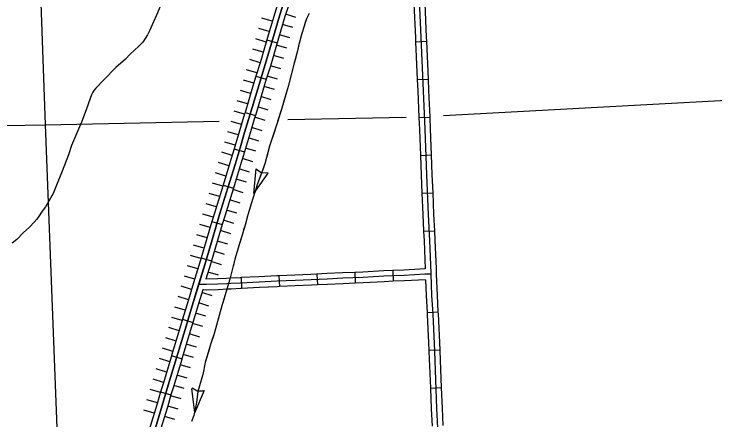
# Model space of a CAD drawing. Extents: x 1720274 to 1751788, y 372074 to 391887.
# Drawn here: x 1734936 to 1736478, y 378884 to 379777 of the extents above; entities that cross this region are included whole.
import ezdxf

# ---------------------------------------------------------------- set-up
doc = ezdxf.new("R2010")
doc.units = 0
for name, color, linetype in [('Level 29', 7, 'Continuous'), ('Level 32', 7, 'Continuous'), ('Level 35', 7, 'Continuous'), ('Level 43', 7, 'Continuous'), ('Level 5', 7, 'Continuous')]:
    doc.layers.add(name, color=color, linetype=linetype)

msp = doc.modelspace()

# ---------------------------------------------------------------- linework, layer by layer
at = {"layer": 'Level 29'}
for p, q in [((1735556.1, 379770), (1735533.5, 379777.1)), ((1735556.1, 379770), (1735533.5, 379777.1)), ((1735504, 379761.4), (1735481.3, 379768.2)), ((1735497.2, 379738.7), (1735474.5, 379745.5)), ((1735549.4, 379747.9), (1735526.7, 379754.6)), ((1735542.7, 379725.2), (1735520, 379731.9)), ((1735490.5, 379715.9), (1735467.8, 379722.6)), ((1735490.5, 379715.9), (1735467.8, 379722.6)), ((1735483.8, 379693.2), (1735461.1, 379699.9)), ((1735536, 379702.6), (1735513.3, 379709.2)), ((1735536, 379702.6), (1735513.3, 379709.2)), ((1735529.3, 379679.8), (1735506.6, 379686.5)), ((1735477.2, 379670.4), (1735454.4, 379677.1)), ((1735470.2, 379647.9), (1735447.6, 379654.9)), ((1735470.2, 379647.9), (1735447.6, 379654.9)), ((1735522.6, 379657.1), (1735499.9, 379663.8)), ((1735515.5, 379634), (1735492.9, 379641)), ((1735515.5, 379634), (1735492.9, 379641)), ((1735463.3, 379625.3), (1735440.6, 379632.3)), ((1735456.4, 379602.5), (1735433.7, 379609.2)), ((1735508.5, 379611.3), (1735485.9, 379618.3)), ((1735501.8, 379589), (1735479.1, 379595.7)), ((1735449.6, 379579.8), (1735426.9, 379586.5)), ((1735449.6, 379579.8), (1735426.9, 379586.5)), ((1735442.9, 379557.1), (1735420.2, 379564)), ((1735495.1, 379566.3), (1735472.3, 379573)), ((1735495.1, 379566.3), (1735472.3, 379573)), ((1735488.3, 379543.4), (1735465.6, 379550.2)), ((1735436, 379534.4), (1735413.3, 379541.3)), ((1735429.2, 379511.7), (1735406.5, 379518.4)), ((1735429.2, 379511.7), (1735406.5, 379518.4)), ((1735481.4, 379520.7), (1735458.7, 379527.6)), ((1735474.6, 379498.1), (1735451.9, 379504.9)), ((1735474.6, 379498.1), (1735451.9, 379504.9)), ((1735422.4, 379489), (1735399.7, 379495.7)), ((1735415.6, 379466.3), (1735392.9, 379473.2)), ((1735467.9, 379475.4), (1735445.1, 379482.2)), ((1735460.9, 379452.6), (1735438.3, 379459.5)), ((1735408.7, 379443.6), (1735386, 379450.5)), ((1735408.7, 379443.6), (1735386, 379450.5)), ((1735454.1, 379429.9), (1735431.4, 379436.8)), ((1735454.1, 379429.9), (1735431.4, 379436.8)), ((1735401.8, 379421), (1735379.2, 379427.8)), ((1735447.2, 379407.2), (1735424.5, 379414.1)), ((1735395, 379398.4), (1735372.4, 379405.5)), ((1735440.2, 379384.2), (1735417.6, 379391.3)), ((1735387.9, 379375.8), (1735365.3, 379382.8)), ((1735387.9, 379375.8), (1735365.3, 379382.8)), ((1735380.9, 379353.1), (1735358.2, 379360.2)), ((1735433.2, 379361.6), (1735410.5, 379368.7)), ((1735433.2, 379361.6), (1735410.5, 379368.7)), ((1735426.1, 379339), (1735403.5, 379346.1)), ((1735373.9, 379330.3), (1735351.1, 379337)), ((1735367.1, 379307.6), (1735344.4, 379314.3)), ((1735367.1, 379307.6), (1735344.4, 379314.3)), ((1735419.3, 379316.8), (1735396.6, 379323.6)), ((1735412.6, 379294.1), (1735389.9, 379300.9)), ((1735412.6, 379294.1), (1735389.9, 379300.9)), ((1735360.4, 379284.9), (1735337.7, 379291.6)), ((1735353.7, 379262.1), (1735331, 379268.8)), ((1735405.9, 379271.4), (1735383.1, 379278.1)), ((1735399.2, 379248.7), (1735376.4, 379255.4)), ((1735347, 379239.4), (1735324.3, 379246.1)), ((1735347, 379239.4), (1735324.3, 379246.1)), ((1735340.2, 379216.8), (1735317.5, 379223.7)), ((1735392.5, 379226), (1735369.8, 379232.7)), ((1735392.5, 379226), (1735369.8, 379232.7)), ((1735385.6, 379203), (1735362.9, 379209.9)), ((1735333.3, 379194.1), (1735310.7, 379201)), ((1735326.4, 379171.5), (1735303.8, 379178.5)), ((1735326.4, 379171.5), (1735303.8, 379178.5)), ((1735371.7, 379157.5), (1735349.1, 379164.5)), ((1735371.7, 379157.5), (1735349.1, 379164.5)), ((1735319.4, 379148.8), (1735296.8, 379155.8)), ((1735312.6, 379126), (1735289.9, 379132.8)), ((1735364.7, 379134.9), (1735342.1, 379141.8)), ((1735358, 379112.5), (1735335.3, 379119.2)), ((1735305.8, 379103.3), (1735283.1, 379110.1)), ((1735305.8, 379103.3), (1735283.1, 379110.1)), ((1735299.1, 379080.7), (1735276.4, 379087.5)), ((1735351.3, 379089.8), (1735328.5, 379096.5)), ((1735351.3, 379089.8), (1735328.5, 379096.5)), ((1735344.4, 379066.9), (1735321.7, 379073.8)), ((1735292.2, 379058), (1735269.5, 379064.8)), ((1735285.3, 379035.3), (1735262.6, 379042.2)), ((1735285.3, 379035.3), (1735262.6, 379042.2)), ((1735337.5, 379044.2), (1735314.9, 379051.1)), ((1735330.7, 379021.5), (1735308, 379028.4)), ((1735330.7, 379021.5), (1735308, 379028.4)), ((1735278.4, 379012.6), (1735255.8, 379019.5)), ((1735323.8, 378998.9), (1735301.1, 379005.7)), ((1735271.6, 378989.9), (1735248.9, 378996.8)), ((1735317, 378976.2), (1735294.3, 378983.1)), ((1735264.7, 378967.2), (1735242, 378974.1)), ((1735264.7, 378967.2), (1735242, 378974.1)), ((1735310.1, 378953.5), (1735287.4, 378960.4)), ((1735310.1, 378953.5), (1735287.4, 378960.4)), ((1735257.9, 378944.5), (1735235.2, 378951.2)), ((1735251.2, 378921.8), (1735228.4, 378928.5)), ((1735303.4, 378930.9), (1735280.6, 378937.7)), ((1735296.6, 378908.2), (1735273.9, 378915)), ((1735244.3, 378899.2), (1735221.6, 378906.1)), ((1735244.3, 378899.2), (1735221.6, 378906.1)), ((1735289.6, 378885.3), (1735266.9, 378892.2)), ((1735289.6, 378885.3), (1735266.9, 378892.2))]:
    msp.add_line(p, q, dxfattribs=at)
msp.add_lwpolyline([(1735246.8, 378866.8), (1735261.9, 378916.3), (1735275.2, 378960.8), (1735293.4, 379021.2), (1735312.2, 379083.3), (1735330, 379143), (1735342, 379181.9), (1735356.8, 379230.6), (1735371.4, 379280.4), (1735388, 379336.2), (1735406.4, 379395.3), (1735422, 379446.7), (1735433, 379482.8), (1735443.1, 379516.8), (1735454.6, 379554.8), (1735471.8, 379612.8), (1735488.3, 379666.3), (1735506.4, 379727.9), (1735520.6, 379775.5), (1735531.1, 379808.8)], dxfattribs=at)
at = {"layer": 'Level 32'}
for p, q in [((1735491.9, 379720.6), (1735514.6, 379713.9)), ((1735819.2, 379716.5), (1735842.9, 379717.5)), ((1735468, 379640.8), (1735490.7, 379633.8)), ((1735822.7, 379633.1), (1735846.4, 379634.1)), ((1735444, 379560.8), (1735466.7, 379554)), ((1735826.4, 379549.7), (1735850.1, 379550.8)), ((1735420, 379480.9), (1735442.7, 379474.1)), ((1735829.8, 379466.5), (1735853.5, 379467.4)), ((1735395.8, 379401.1), (1735418.5, 379394.2)), ((1735833.1, 379383.1), (1735856.8, 379384.1)), ((1735371.2, 379321.3), (1735393.9, 379314.6)), ((1735836.7, 379299.7), (1735860.4, 379300.7)), ((1735347.6, 379241.3), (1735370.3, 379234.6)), ((1735685.4, 379209.1), (1735686.5, 379185.4)), ((1735768.7, 379213.1), (1735769.8, 379189.4)), ((1735435.4, 379197.5), (1735436.5, 379173.8)), ((1735518.7, 379201.4), (1735519.8, 379177.8)), ((1735602, 379205.2), (1735603.2, 379181.5)), ((1735844.6, 379121), (1735868.3, 379122.4)), ((1735306.6, 379105.9), (1735329.3, 379099.1)), ((1735848.4, 379037.8), (1735872.1, 379038.9)), ((1735282.5, 379026.1), (1735305.2, 379019.2)), ((1735258.4, 378946.1), (1735281.1, 378939.4)), ((1735851.8, 378954.5), (1735875.5, 378955.5))]:
    msp.add_line(p, q, dxfattribs=at)
for points in [[(1735819.8, 379967), (1735820.3, 379957.7), (1735820.6, 379948.2), (1735825.5, 379840.3), (1735830.6, 379726), (1735835.6, 379608.8), (1735839.4, 379523.9), (1735843.3, 379423.6), (1735846.9, 379336.7), (1735849.5, 379279), (1735852.5, 379207.5), (1735852.6, 379205)], [(1735576, 379956.7), (1735575.3, 379954.1), (1735570.6, 379939.8), (1735556, 379892.1), (1735543.4, 379850.7), (1735531.1, 379808.8), (1735520.6, 379775.5), (1735506.4, 379727.9), (1735488.3, 379666.3), (1735471.8, 379612.8), (1735454.6, 379554.8), (1735443.1, 379516.8), (1735433, 379482.8), (1735422, 379446.7), (1735406.4, 379395.3), (1735388, 379336.2), (1735371.4, 379280.4), (1735356.8, 379230.6), (1735342.1, 379182.3)], [(1735516.1, 379800.6), (1735509.3, 379779), (1735495, 379731.2), (1735491.9, 379720.6)], [(1735538.7, 379793.5), (1735531.9, 379772.1), (1735517.8, 379724.5), (1735514.6, 379713.9)], [(1735815.5, 379799.8), (1735818.8, 379725.4), (1735819.2, 379716.5)], [(1735839.2, 379800.8), (1735842.5, 379726.5), (1735842.9, 379717.5)], [(1735491.9, 379720.6), (1735477, 379669.8), (1735468, 379640.8)], [(1735819.2, 379716.5), (1735822.7, 379633.1)], [(1735842.9, 379717.5), (1735846.4, 379634.1)], [(1735514.6, 379713.9), (1735499.7, 379662.9), (1735490.7, 379633.8)], [(1735468, 379640.8), (1735460.5, 379616.2), (1735444, 379560.8)], [(1735490.7, 379633.8), (1735483.1, 379609.4), (1735466.7, 379554)], [(1735822.7, 379633.1), (1735823.8, 379608.2), (1735826.4, 379549.7)], [(1735846.4, 379634.1), (1735847.5, 379609.3), (1735850.1, 379550.8)], [(1735444, 379560.8), (1735443.2, 379558.2), (1735431.7, 379520.2), (1735421.6, 379486.2), (1735420, 379480.9)], [(1735466.7, 379554), (1735465.9, 379551.4), (1735454.4, 379513.4), (1735444.3, 379479.4), (1735442.7, 379474.1)], [(1735826.4, 379549.7), (1735827.6, 379523.4), (1735829.8, 379466.5)], [(1735850.1, 379550.8), (1735851.3, 379524.4), (1735853.5, 379467.4)], [(1735420, 379480.9), (1735410.7, 379450.1), (1735395.8, 379401.1)], [(1735442.7, 379474.1), (1735433.4, 379443.3), (1735418.5, 379394.2)], [(1735829.8, 379466.5), (1735831.4, 379423.1), (1735833.1, 379383.1)], [(1735853.5, 379467.4), (1735855.1, 379424.1), (1735856.8, 379384.1)], [(1735395.8, 379401.1), (1735395.1, 379398.7), (1735376.6, 379339.6), (1735371.2, 379321.3)], [(1735418.5, 379394.2), (1735417.8, 379391.8), (1735399.3, 379332.7), (1735393.9, 379314.6)], [(1735833.1, 379383.1), (1735835.1, 379336.2), (1735836.7, 379299.7)], [(1735856.8, 379384.1), (1735858.8, 379337.2), (1735860.4, 379300.7)], [(1735371.2, 379321.3), (1735360.1, 379283.7), (1735347.6, 379241.3)], [(1735393.9, 379314.6), (1735382.8, 379277), (1735370.3, 379234.6)], [(1735836.7, 379299.7), (1735837.7, 379278.5), (1735840.3, 379216.7)], [(1735860.4, 379300.7), (1735861.4, 379279.5), (1735864, 379217.4)], [(1735347.6, 379241.3), (1735345.4, 379234), (1735330.8, 379185.8)], [(1735370.3, 379234.6), (1735368.1, 379227.2), (1735358.1, 379194)], [(1735685.4, 379209.1), (1735658.6, 379207.8), (1735624.2, 379206.3), (1735602, 379205.2)], [(1735768.7, 379213.1), (1735749, 379212.2), (1735703, 379209.9), (1735685.4, 379209.1)], [(1735840.3, 379216.7), (1735793.6, 379214.2), (1735768.7, 379213.1)], [(1735864, 379217.4), (1735864.3, 379208), (1735864.4, 379205.5)], [(1735864.4, 379205.5), (1735866.2, 379159.3), (1735868.3, 379122.4)], [(1735852.6, 379205), (1735839.6, 379204.8), (1735794.2, 379202.4), (1735749.6, 379200.4), (1735703.6, 379198), (1735659.1, 379196), (1735624.7, 379194.5), (1735589.4, 379192.7), (1735554.1, 379191.2), (1735514.7, 379189.4), (1735475.2, 379187.5), (1735433.9, 379185.6), (1735412.8, 379184.3), (1735403.7, 379183.8), (1735384.5, 379182.8), (1735359.1, 379182.2), (1735342.1, 379182.3)], [(1735435.4, 379197.5), (1735433.3, 379197.4), (1735412.1, 379196.1), (1735403.1, 379195.6), (1735384.1, 379194.6), (1735358.1, 379194)], [(1735518.7, 379201.4), (1735514.1, 379201.2), (1735474.6, 379199.4), (1735435.4, 379197.5)], [(1735602, 379205.2), (1735588.9, 379204.5), (1735553.5, 379203), (1735518.7, 379201.4)], [(1735841.2, 379193), (1735794.8, 379190.6), (1735769.8, 379189.4)], [(1735841.2, 379193), (1735842.6, 379158.1), (1735844.6, 379121)], [(1735852.6, 379205), (1735854.4, 379158.7), (1735856.7, 379117.3), (1735860.4, 379035.8), (1735865.4, 378909.7), (1735870.5, 378810.9), (1735874.6, 378707.4), (1735879.2, 378604.9), (1735882.4, 378522.9), (1735882.4, 378520.2)], [(1735342.1, 379182.3), (1735330, 379143), (1735312.2, 379083.3), (1735293.4, 379021.2), (1735275.2, 378960.8), (1735261.9, 378916.3), (1735246.8, 378866.8), (1735236.9, 378835.3), (1735227.9, 378804.3), (1735219, 378775.1), (1735207.7, 378738.1), (1735197.9, 378706.7), (1735183.3, 378659.3), (1735173.9, 378627.7), (1735165.5, 378599.4), (1735159.8, 378580.2), (1735154.4, 378557.6), (1735150.8, 378540.2), (1735141.1, 378487)], [(1735330.8, 379185.8), (1735318.7, 379146.5), (1735306.6, 379105.9)], [(1735519.8, 379177.8), (1735515.2, 379177.5), (1735475.7, 379175.7), (1735436.5, 379173.8)], [(1735603.2, 379181.5), (1735590, 379180.9), (1735554.6, 379179.3), (1735519.8, 379177.8)], [(1735686.5, 379185.4), (1735659.6, 379184.1), (1735625.3, 379182.7), (1735603.2, 379181.5)], [(1735769.8, 379189.4), (1735750.2, 379188.6), (1735704.1, 379186.2), (1735686.5, 379185.4)], [(1735350.9, 379170.4), (1735341.4, 379139.6), (1735329.3, 379099.1)], [(1735352.5, 379170.4), (1735350.9, 379170.4)], [(1735436.5, 379173.8), (1735434.6, 379173.7), (1735413.5, 379172.4), (1735404.4, 379171.9), (1735385, 379171), (1735359.2, 379170.3), (1735352.5, 379170.4)], [(1735844.6, 379121), (1735844.8, 379116.7), (1735848.4, 379037.8)], [(1735868.3, 379122.4), (1735868.5, 379117.9), (1735872.1, 379038.9)], [(1735306.6, 379105.9), (1735300.9, 379086.7), (1735282.5, 379026.1)], [(1735329.3, 379099.1), (1735323.6, 379079.9), (1735305.2, 379019.2)], [(1735848.4, 379037.8), (1735848.5, 379035.3), (1735851.8, 378954.5)], [(1735872.1, 379038.9), (1735872.2, 379036.3), (1735875.5, 378955.5)], [(1735282.5, 379026.1), (1735282.1, 379024.6), (1735263.8, 378964.2), (1735258.4, 378946.1)], [(1735305.2, 379019.2), (1735304.8, 379017.7), (1735286.5, 378957.4), (1735281.1, 378939.4)], [(1735258.4, 378946.1), (1735250.6, 378919.7), (1735235.5, 378870.3), (1735234.2, 378866.5)], [(1735851.8, 378954.5), (1735853.6, 378909.2), (1735855.5, 378871.1)], [(1735875.5, 378955.5), (1735877.3, 378910.2), (1735879.2, 378872.3)], [(1735281.1, 378939.4), (1735273.2, 378912.9), (1735258.1, 378863.3), (1735256.9, 378859.4)]]:
    msp.add_lwpolyline(points, dxfattribs=at)
at = {"layer": 'Level 35'}
for points in [[(1735258.9, 379798), (1735249.1, 379774.9), (1735242.5, 379760), (1735234.4, 379741.9), (1735229.3, 379731.4), (1735224.7, 379723.4), (1735219, 379715.7), (1735214.8, 379710.9), (1735210.2, 379706.5), (1735200.9, 379697.9), (1735191.6, 379689.1), (1735180.8, 379678.3), (1735160.1, 379659.6), (1735133.5, 379633), (1735115.8, 379614.3), (1735112.1, 379609.9), (1735109.2, 379605.4), (1735106.4, 379599.5), (1735103.3, 379591.6), (1735094.7, 379566.9), (1735084.1, 379539.4), (1735062.7, 379488.3), (1735055.7, 379467.6), (1735041.8, 379431.5), (1735027.9, 379397.6), (1735022, 379382.9), (1735016.5, 379372.4), (1735005.4, 379353.6), (1734998, 379344)], [(1734998, 379344), (1734989.8, 379331.2), (1734985.9, 379326.3), (1734980.5, 379319.3), (1734970, 379308.5), (1734956.1, 379296.4), (1734942.2, 379281.4), (1734931.8, 379273.3)]]:
    msp.add_lwpolyline(points, dxfattribs=at)
at = {"layer": 'Level 43'}
for p, q in [((1735463.1, 379382.9), (1735468.4, 379436.8)), ((1735468.4, 379436.8), (1735480.2, 379428.4)), ((1735463.1, 379382.9), (1735494.7, 379427)), ((1735494.7, 379427), (1735480.3, 379428.4)), ((1735333.9, 378899.8), (1735327.1, 378953.6)), ((1735328.1, 378955.4), (1735340.5, 378948)), ((1735333.9, 378899.8), (1735354.9, 378949.8)), ((1735355.1, 378947.8), (1735340.6, 378948))]:
    msp.add_line(p, q, dxfattribs=at)
for points in [[(1735584.8, 379778.3), (1735579.5, 379766.6), (1735576.6, 379758.9), (1735574.4, 379750.7), (1735569.1, 379734.3), (1735561.6, 379707.3), (1735559.6, 379696.4), (1735552.1, 379669.4)], [(1735577.7, 379761.8), (1735576.6, 379758.9), (1735574.4, 379750.7), (1735569.1, 379734.3), (1735561.6, 379707.3), (1735560.6, 379701.7)], [(1735552.1, 379669.4), (1735539, 379618.3), (1735525.1, 379570), (1735515.1, 379539.7), (1735498.1, 379487), (1735487.7, 379448.2), (1735471.1, 379404.2), (1735461.2, 379371.4), (1735450.3, 379335.5), (1735444.1, 379312.9), (1735433.5, 379277.1), (1735421.8, 379238.3), (1735410.7, 379194.5), (1735393, 379135.4), (1735375.3, 379071.8), (1735368.9, 379052.8), (1735356.1, 379010.5), (1735351, 378984.8), (1735340.4, 378947.4), (1735337, 378923), (1735331.5, 378894.5), (1735326.2, 378881.4)], [(1735555.4, 379681.5), (1735552.1, 379669.4), (1735539.7, 379621)], [(1735534, 379600.9), (1735525.1, 379570), (1735515.6, 379541.1)], [(1735509.2, 379521.3), (1735498.1, 379487), (1735491.2, 379461.4)], [(1735485.1, 379441.4), (1735471.1, 379404.2), (1735464.5, 379382.4)], [(1735458.5, 379362.4), (1735450.3, 379335.5), (1735449.5, 379332.5)], [(1735449.5, 379332.5), (1735444.1, 379312.9), (1735441, 379302.4)], [(1735435.1, 379282.4), (1735433.5, 379277.1), (1735421.8, 379238.3), (1735417.7, 379222.3)], [(1735404, 379171.9), (1735395, 379142)], [(1735389.3, 379122), (1735375.3, 379071.8), (1735372, 379061.9)], [(1735365.6, 379042), (1735356.1, 379010.5), (1735351, 378984.8), (1735350, 378981.5)], [(1735344.3, 378961.4), (1735340.4, 378947.4), (1735337, 378923), (1735332.6, 378900)]]:
    msp.add_lwpolyline(points, dxfattribs=at)
at = {"layer": 'Level 5'}
for points in [[(1734974.3, 380377.2), (1735004.7, 379533.5)], [(1735880.5, 379554.1), (1736733.9, 379600.1)], [(1735538.4, 379545.1), (1735798.6, 379550.8)], [(1734697.1, 379528.7), (1735004.7, 379533.5)], [(1735004.7, 379533.5), (1735387, 379541.8)], [(1735004.7, 379533.5), (1735036.9, 378695.8)]]:
    msp.add_lwpolyline(points, dxfattribs=at)

doc.saveas('drawing.dxf')
